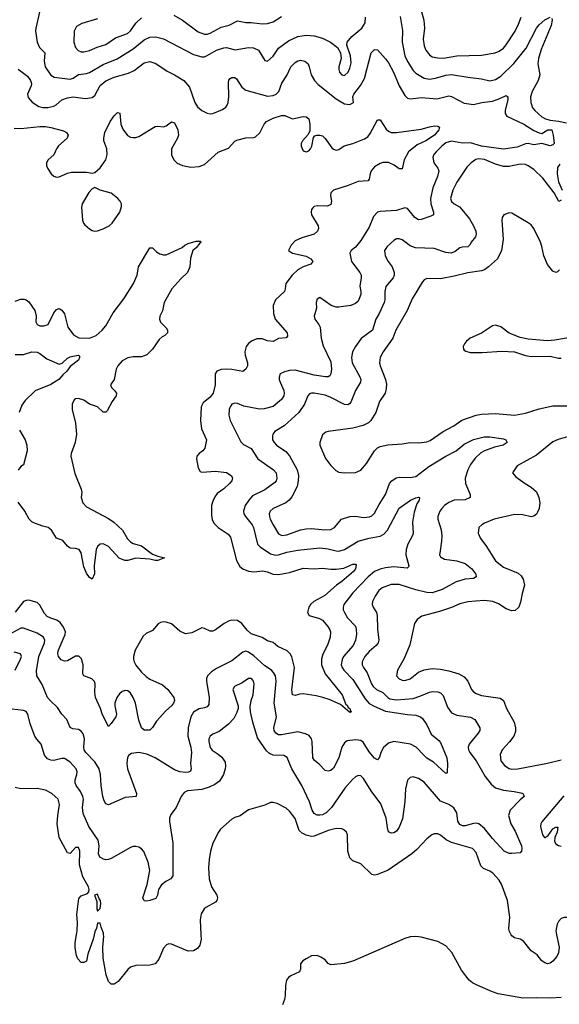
# Model space of a CAD drawing. Header units: inches. Extents: x 1649636 to 1815363, y 506543 to 641975.
# Tile 519 of 656: x 1775502 to 1779436, y 529494 to 536673. Entities that reach past the tile are written whole.
import ezdxf

# ---------------------------------------------------------------- set-up
doc = ezdxf.new("R2010")
doc.units = ezdxf.units.IN
doc.header["$MEASUREMENT"] = 0
doc.layers.add('B7572', color=7, linetype='Continuous')
doc.layers.add('B7573', color=7, linetype='Continuous')

msp = doc.modelspace()

# ---------------------------------------------------------------- linework, layer by layer
at = {"layer": 'B7572', "color": 5}
for points, elevation in [([(1776044.8, 530000), (1776037.6, 529970), (1775999.8, 529860.2), (1775990, 529808), (1775970, 529798), (1775950, 529798), (1775925.2, 529825.2), (1775915.3, 529850), (1775905.6, 529905.6), (1775905.6, 529945.6), (1775915.7, 530000)], 580), ([(1776823.9, 530000), (1776825.6, 529970), (1776814.5, 529925.5), (1776799, 529901), (1776770, 529883.1), (1776730, 529882.2), (1776610, 529933.6), (1776590, 529934), (1776572.3, 529927.7), (1776550, 529902.7), (1776517.3, 529822.7), (1776490.1, 529789.9), (1776450, 529779.8), (1776350, 529776.4), (1776310, 529765.4), (1776290, 529748), (1776220, 529660), (1776190, 529641), (1776170, 529641.1), (1776150, 529660.7), (1776132.5, 529710), (1776109.7, 529830), (1776108, 529910), (1776115.6, 529990), (1776114.4, 530000)], 580), ([(1779450, 529542.7), (1779370, 529538.7), (1779270, 529542), (1779170, 529539.3), (1778990, 529571.1), (1778950, 529584.7), (1778842, 529630), (1778804.5, 529650), (1778779.6, 529670), (1778723, 529743), (1778651.8, 529871.8), (1778610, 529919.6), (1778550, 529951.1), (1778430, 529983.1), (1778390, 529988.3), (1778350, 529985.4), (1778310, 529974), (1777930, 529809.6), (1777870, 529791.3), (1777770, 529780.7), (1777751.3, 529791.3), (1777730, 529818), (1777698.3, 529838.3), (1777670, 529849.4), (1777630, 529846.6), (1777590, 529826.6), (1777567.3, 529810), (1777550.6, 529790), (1777550.7, 529750), (1777542.8, 529730), (1777478.4, 529701.6), (1777461.6, 529690), (1777446.4, 529670), (1777439.3, 529630), (1777438.5, 529558.5), (1777434, 529530), (1777417.3, 529490)], 620), ([(1779417, 530000), (1779435.2, 529910), (1779430.9, 529869.1), (1779418.6, 529841.4), (1779390, 529808.5), (1779370, 529793.8), (1779350, 529789.2), (1779330, 529795.4), (1779310, 529811.9), (1779274.8, 529854.8), (1779230, 529882.9), (1779175, 529955), (1779150, 529968.2), (1779110, 529979.8), (1779090, 529993), (1779086.5, 530000)], 580)]:
    msp.add_lwpolyline(points, dxfattribs=dict(at, elevation=elevation))
at = {"layer": 'B7573', "color": 5}
for points, elevation in [([(1775651.3, 536750), (1775619, 536610), (1775616.9, 536590), (1775628.5, 536508.5), (1775646.5, 536470), (1775685.8, 536430), (1775680.2, 536370), (1775687.5, 536330), (1775728.4, 536268.4), (1775753.3, 536253.3), (1775870, 536240.1), (1775893, 536247), (1775930, 536272.1), (1775990, 536280.8), (1776010, 536288.2), (1776110, 536346.3), (1776213.3, 536386.7), (1776330, 536460.1), (1776410, 536526.7), (1776450, 536545.2), (1776492.1, 536547.9), (1776550, 536534), (1776770, 536419.2), (1776830, 536401.2), (1776850, 536402.9), (1776870, 536411), (1776938, 536450), (1776990, 536467.7), (1777010, 536469.3), (1777074.2, 536454.2), (1777170, 536469.2), (1777206.4, 536466.4), (1777242.4, 536450), (1777290, 536375.5), (1777310, 536370.4), (1777350, 536406.5), (1777390, 536465), (1777461.1, 536518.9), (1777529.9, 536550.1), (1777590, 536560.6), (1777650, 536554.7), (1777710, 536539.2), (1777768.7, 536510), (1777819.6, 536470), (1777840.7, 536430), (1777845.8, 536390), (1777829.2, 536330), (1777828.1, 536310), (1777833.6, 536290), (1777850, 536270.3), (1777870, 536266.8), (1777896.8, 536290), (1777910, 536320.5), (1777918, 536358), (1777914.6, 536410), (1777887, 536487), (1777890.8, 536510), (1777922.7, 536550), (1777996.5, 536610), (1778020.2, 536650), (1778023.4, 536690)], 560), ([(1776070, 536679.8), (1775956, 536644), (1775916.7, 536623.3), (1775900.5, 536590), (1775897.6, 536510), (1775908.4, 536470), (1775928.3, 536448.3), (1775950, 536438.9), (1775970, 536437.8), (1776010, 536447.1), (1776067.1, 536472.9), (1776130, 536492.1), (1776200.5, 536539.5), (1776287.5, 536572.5), (1776310, 536592.1), (1776350, 536646.8), (1776390, 536687)], 580), ([(1776625.7, 536705.7), (1776690, 536669.1), (1776804.2, 536584.2), (1776850, 536566.5), (1776870, 536567.6), (1776890, 536575.5), (1776970, 536618.4), (1777030, 536633.4), (1777090, 536664.9), (1777150, 536651.3), (1777190, 536653.2), (1777270, 536643.2), (1777310, 536644.5), (1777350, 536657.3), (1777410, 536696.9)], 580), ([(1778277, 536697), (1778292.9, 536592.9), (1778290.1, 536510), (1778310.8, 536410), (1778330, 536367.1), (1778370, 536301.8), (1778390, 536282.1), (1778450, 536246.7), (1778490, 536239), (1778533.2, 536246.8), (1778610, 536269.5), (1778650, 536273.9), (1778770, 536253.4), (1778870, 536242.7), (1778930, 536226.5), (1778970, 536236.3), (1779010, 536261.4), (1779105.9, 536354.1), (1779194, 536466), (1779270, 536610.3), (1779290, 536635.3), (1779330, 536671.8), (1779370, 536690.6)], 560), ([(1778427.5, 536750), (1778449.3, 536670), (1778452.7, 536610), (1778444.1, 536530), (1778450, 536482), (1778463.9, 536450), (1778490, 536416), (1778510, 536402.8), (1778550, 536393.8), (1778592.8, 536392.8), (1778688.6, 536408.6), (1778870, 536415.2), (1778968.1, 536431.9), (1778997.9, 536442.1), (1779030, 536465.5), (1779048.8, 536490), (1779114, 536590), (1779139.2, 536640.8), (1779157.1, 536690)], 580), ([(1779381.4, 536681.4), (1779385.5, 536670), (1779376.5, 536630), (1779304.5, 536455.5), (1779285.5, 536390), (1779280.4, 536350), (1779295.6, 536270), (1779281.6, 536230), (1779237.5, 536150), (1779227.3, 536110), (1779227.9, 536070), (1779241.1, 536030), (1779257.7, 536010), (1779310, 535965.4), (1779334.9, 535950), (1779370, 535939.7), (1779430, 535934.1), (1779490, 535920.6)], 560), ([(1775492.2, 536312.2), (1775560.2, 536260.2), (1775581.5, 536230), (1775587.6, 536207.6), (1775585, 536190), (1775560.2, 536130), (1775564.6, 536104.6), (1775592.6, 536072.6), (1775641, 536041), (1775670, 536031.5), (1775706.9, 536033.1), (1775750, 536042.7), (1775767.8, 536052.2), (1775810.6, 536089.4), (1775850, 536103.8), (1775890.2, 536110.2), (1775980.8, 536099.2), (1776030, 536104.9), (1776050, 536120.5), (1776090, 536192.2), (1776130, 536226.7), (1776190, 536253.2), (1776296.7, 536283.3), (1776336.5, 536303.5), (1776410, 536357.6), (1776450, 536366.9), (1776494.5, 536354.5), (1776576.4, 536296.4), (1776630, 536271.6), (1776698, 536230), (1776740.5, 536180.5), (1776779.8, 536070), (1776798.3, 536038.3), (1776830, 536010.2), (1776870, 535991.5), (1776890, 535986.3), (1776910, 535988.9), (1776981.4, 536018.6), (1777004, 536036), (1777014, 536050), (1777022, 536070), (1777027.6, 536110), (1777025.7, 536214.3), (1777028.2, 536231.8), (1777037.2, 536242.8), (1777050, 536250.3), (1777070, 536250.3), (1777081.8, 536241.8), (1777121.9, 536181.9), (1777150, 536159.3), (1777310, 536116.2), (1777350, 536119.7), (1777371.3, 536130), (1777390.9, 536150), (1777414.5, 536210), (1777450, 536266), (1777478.7, 536330), (1777510, 536360.2), (1777530, 536373.4), (1777550, 536378.6), (1777580.5, 536370), (1777604.2, 536350), (1777613.6, 536330), (1777626.2, 536270), (1777651.7, 536230), (1777679.5, 536199.5), (1777810, 536094.9), (1777870, 536058.4), (1777910, 536053.4), (1777936, 536070), (1777931.6, 536110), (1777938, 536130), (1777987.8, 536192.2), (1778015.8, 536244.2), (1778065.1, 536430), (1778090, 536455.5), (1778110, 536453.4), (1778170, 536388), (1778190, 536359.3), (1778227.9, 536290), (1778269.4, 536189.4), (1778310, 536120.4), (1778330, 536099.5), (1778350, 536094.6), (1778435, 536105), (1778543.4, 536096.6), (1778630, 536117.5), (1778650, 536112.9), (1778743.9, 536063.9), (1778810, 536055.6), (1778870.6, 536069.4), (1778950, 536078.5), (1779002.8, 536097.2), (1779050, 536120.5), (1779062, 536110), (1779061.3, 536090), (1779040.5, 536010), (1779040.7, 535990), (1779054.8, 535970), (1779178, 535910), (1779250, 535864.9), (1779290, 535848.2), (1779310, 535843), (1779353.2, 535870), (1779382, 535870), (1779392.7, 535830), (1779399.1, 535770), (1779390, 535760.9), (1779370, 535753.3), (1779310, 535771.1), (1779250, 535760.9), (1779210, 535769.8), (1779190, 535766.9), (1779130, 535744.1), (1779030, 535728.2), (1778869.9, 535749.9), (1778790, 535774.2), (1778730, 535772.1), (1778650, 535787.1), (1778610, 535774), (1778579.7, 535750), (1778537.6, 535710), (1778522.4, 535690), (1778514.9, 535670), (1778520.9, 535630), (1778551, 535591), (1778556.9, 535570), (1778549.4, 535530), (1778513.9, 535446.1), (1778497.7, 535370), (1778499.8, 535330), (1778519.6, 535270), (1778518.4, 535250), (1778500.9, 535239.1), (1778430, 535215.4), (1778410, 535213.7), (1778383.1, 535230), (1778330, 535296.2), (1778310, 535301.3), (1778250, 535281.7), (1778130, 535275.1), (1778110, 535269.6), (1778082.2, 535237.8), (1778050, 535160.9), (1777990, 535063), (1777950, 535014.7), (1777919.1, 534990), (1777908, 534970), (1777921.3, 534910), (1777982, 534830), (1777991.7, 534810), (1777992.8, 534790), (1777982.2, 534730), (1777990.2, 534690), (1777989.1, 534670), (1777970, 534620.7), (1777950, 534604.2), (1777916, 534590), (1777830, 534576), (1777810, 534577.2), (1777772.3, 534590), (1777690, 534646.6), (1777670, 534634), (1777664.2, 534610), (1777665.7, 534570), (1777648.7, 534510), (1777654.9, 534490), (1777683.8, 534450), (1777692.7, 534430), (1777699.5, 534350), (1777714.9, 534294.9), (1777770, 534178.8), (1777776.2, 534123.8), (1777770.3, 534089.7), (1777762.8, 534077.2), (1777750.2, 534069.8), (1777731.4, 534068.6), (1777650, 534079.9), (1777510, 534117), (1777470, 534115.3), (1777434, 534106), (1777402.4, 534090), (1777393.5, 534066.5), (1777393.4, 534050), (1777400.3, 534030), (1777427.6, 533970), (1777431.3, 533950), (1777427.1, 533930), (1777410, 533904.5), (1777350, 533853.1), (1777284.2, 533835.8), (1777250, 533833.8), (1777135.4, 533855.4), (1777090, 533875.3), (1777070, 533877.7), (1777050, 533869.6), (1777036.5, 533850), (1777030.2, 533829.8), (1777027.2, 533790), (1777037.5, 533750), (1777114.8, 533594.8), (1777135, 533575), (1777190, 533545.3), (1777239, 533470), (1777351.7, 533390), (1777371.2, 533370), (1777376.3, 533330), (1777371.1, 533310), (1777361.8, 533298.2), (1777290, 533245.2), (1777199.4, 533200.6), (1777172.3, 533170), (1777146.5, 533130), (1777133.6, 533090), (1777136.9, 533070), (1777148, 533050), (1777196.6, 532990), (1777207.6, 532970), (1777236.5, 532850), (1777254.6, 532830), (1777330, 532777.9), (1777370, 532767.8), (1777389, 532770), (1777450, 532789.5), (1777530, 532804.4), (1777690, 532821.5), (1777750, 532815.4), (1777810, 532799.5), (1777830, 532798.7), (1777870, 532810.1), (1777970, 532871.7), (1778050, 532893.5), (1778130, 532907.9), (1778157.5, 532922.5), (1778184.3, 532950), (1778270, 533110.2), (1778352, 533170), (1778390, 533186.4), (1778410, 533192.2), (1778418, 533190), (1778415.8, 533170), (1778397.6, 533142.4), (1778377.1, 533082.9), (1778365.1, 533010), (1778371.1, 532930), (1778367.1, 532912.9), (1778331.1, 532850), (1778319.8, 532810), (1778317.5, 532770), (1778339.1, 532690), (1778337.3, 532682.7), (1778327.3, 532672.7), (1778230, 532682.7), (1778170, 532676.7), (1778130, 532667.5), (1778090.1, 532649.9), (1778042, 532610), (1777930, 532494.5), (1777865.3, 532410), (1777860.1, 532390), (1777861.7, 532370), (1777869.5, 532350), (1777891.4, 532311.4), (1777949.3, 532250), (1777955.3, 532230), (1777958.3, 532190), (1777950.9, 532150), (1777933.4, 532110), (1777864.2, 532030), (1777853, 532007), (1777847, 531970), (1777852.6, 531950), (1777865.1, 531930), (1777930, 531861.6), (1778020.2, 531720.2), (1778050, 531688.4), (1778087, 531667), (1778170, 531631.4), (1778330, 531606.3), (1778390, 531603), (1778424.4, 531590), (1778438.1, 531578.1), (1778471.2, 531531.2), (1778503.2, 531463.2), (1778557.8, 531417.8), (1778570, 531402), (1778615.4, 531290), (1778621.5, 531250), (1778618, 531182), (1778610, 531177.2), (1778519.9, 531259.9), (1778470, 531289.8), (1778450, 531307.2), (1778392.7, 531370), (1778351.7, 531391.7), (1778230.2, 531409.8), (1778190, 531398.2), (1778153.7, 531366.3), (1778135.2, 531330), (1778125.1, 531294.9), (1778110, 531276.2), (1778090, 531288), (1778050, 531333.7), (1778005.7, 531405.7), (1777990, 531416.4), (1777950, 531423.5), (1777890, 531415.6), (1777870, 531401.1), (1777850.2, 531370), (1777829, 531290), (1777790, 531215.1), (1777770, 531199.7), (1777750, 531193.3), (1777730, 531199.6), (1777685.7, 531245.7), (1777652.2, 531272.2), (1777640.5, 531290), (1777634.8, 531410), (1777629.7, 531430), (1777613.3, 531453.3), (1777585.8, 531465.8), (1777530, 531481.2), (1777410, 531458.2), (1777390, 531459.3), (1777368.9, 531470), (1777357.7, 531490), (1777356, 531510), (1777373.6, 531590), (1777356.7, 531690), (1777371.6, 531850), (1777366.1, 531890), (1777353.8, 531913.8), (1777338, 531930), (1777290, 531962), (1777210, 532034.7), (1777170, 532062.6), (1777150, 532068.1), (1777130, 532062), (1777050, 531998), (1776936.8, 531943.2), (1776901, 531919), (1776872.1, 531890), (1776865, 531870), (1776864.6, 531850), (1776884.8, 531730), (1776880.4, 531679.6), (1776870, 531664), (1776850, 531655.3), (1776810, 531648.8), (1776770, 531624), (1776750.8, 531589.2), (1776730.1, 531510), (1776727.2, 531450), (1776750.1, 531370), (1776755.3, 531330), (1776746.7, 531250), (1776752, 531210), (1776746.4, 531193.6), (1776733.8, 531186.2), (1776710, 531183.2), (1776669.9, 531189.9), (1776630, 531203.4), (1776489.7, 531290), (1776430, 531318.6), (1776370, 531328.9), (1776316.5, 531323.5), (1776298.7, 531310), (1776287.3, 531292.7), (1776282.2, 531250), (1776289.4, 531210), (1776353.1, 531030), (1776350.6, 531010), (1776270, 531001.5), (1776150, 530949.5), (1776130, 530955.1), (1776117.2, 530977.2), (1776108, 531008), (1776096.1, 531090), (1776090.7, 531170), (1776081, 531210), (1776050, 531263.1), (1775984.2, 531330), (1775972.9, 531350), (1775969.8, 531370), (1775975.8, 531430), (1775965.7, 531465.7), (1775950, 531486.3), (1775930, 531498.5), (1775890, 531503.1), (1775870, 531512.3), (1775845.6, 531570), (1775809.6, 531610), (1775779, 531659), (1775725.7, 531705.7), (1775705.5, 531730), (1775666.2, 531826.2), (1775628.1, 531888.1), (1775625.9, 531925.9), (1775642.7, 532030), (1775683.4, 532130), (1775685.6, 532150), (1775676.8, 532170), (1775630, 532201), (1775530, 532236.1), (1775510, 532235.5), (1775430, 532193.6)], 540), ([(1775462.8, 535882.8), (1775510, 535878.8), (1775650, 535893.5), (1775690, 535893.4), (1775730, 535887.1), (1775821.4, 535861.4), (1775844, 535850), (1775854.9, 535830), (1775848.4, 535810), (1775786.2, 535753.8), (1775770.3, 535730), (1775751.9, 535688.1), (1775710.4, 535650), (1775697.6, 535630), (1775697.6, 535610), (1775705.3, 535590), (1775731.5, 535550), (1775750, 535531.5), (1775770, 535525.2), (1775790, 535527), (1775850, 535552.9), (1775880, 535560), (1775990, 535562), (1776030, 535553), (1776050, 535559.3), (1776090, 535592.2), (1776129.9, 535650.1), (1776140.8, 535690), (1776138.6, 535730), (1776116.2, 535790), (1776115.4, 535810), (1776123.4, 535850), (1776161.4, 535930), (1776190, 535971.7), (1776214.9, 535994.9), (1776231.5, 535991.5), (1776238.6, 535910), (1776253.9, 535873.9), (1776289.3, 535829.3), (1776310, 535817.4), (1776330, 535812.8), (1776350, 535814), (1776370, 535821.5), (1776490, 535894), (1776510, 535896.5), (1776550, 535891.7), (1776570, 535898.7), (1776610, 535928.4), (1776630, 535921.6), (1776655, 535870), (1776659.7, 535830), (1776653, 535810), (1776610, 535732), (1776610, 535687.3), (1776627.2, 535650), (1776650, 535627.2), (1776690, 535609), (1776750, 535598.3), (1776810, 535601.5), (1776850, 535616.9), (1776950, 535707.2), (1777024.1, 535735.9), (1777070, 535787), (1777084.8, 535795.2), (1777150, 535812.4), (1777210, 535813), (1777221, 535819), (1777253.1, 535846.9), (1777285.1, 535910), (1777302.4, 535930), (1777350, 535955), (1777410, 535975), (1777435.3, 535975.3), (1777490, 535950.4), (1777570, 535966), (1777590, 535963.8), (1777610, 535950.6), (1777617.3, 535910), (1777616.7, 535863.3), (1777604.2, 535835.8), (1777564.9, 535790), (1777555.3, 535770), (1777553.7, 535750), (1777570, 535717.1), (1777590, 535709.1), (1777610, 535717.6), (1777621.3, 535730), (1777632.1, 535750), (1777645.4, 535814.6), (1777653.8, 535826.2), (1777668, 535832), (1777690, 535831.7), (1777710, 535825.3), (1777730, 535806.4), (1777779.1, 535739.1), (1777790, 535729.2), (1777810, 535722.6), (1777830, 535727.5), (1777867.6, 535752.4), (1777930.8, 535769.2), (1778017.1, 535802.9), (1778040.3, 535819.7), (1778058.1, 535841.9), (1778110, 535943), (1778130, 535943.8), (1778173.9, 535873.9), (1778190, 535859.5), (1778211.2, 535851.2), (1778250, 535851.1), (1778430, 535873.5), (1778490, 535892.6), (1778530, 535899.5), (1778550, 535897.6), (1778564, 535890), (1778557.3, 535870), (1778526, 535830), (1778464.2, 535790), (1778399.5, 535760.5), (1778336.2, 535710), (1778305.3, 535650), (1778290, 535585.2), (1778270, 535584.2), (1778232.6, 535612.6), (1778190.9, 535630.9), (1778150, 535631), (1778130, 535623.2), (1778090, 535598.9), (1778063.9, 535570), (1778056.2, 535550), (1778051.1, 535508.9), (1778041.7, 535498.3), (1777970, 535493.3), (1777896.6, 535463.4), (1777790.4, 535430), (1777770.2, 535409.8), (1777767.6, 535390), (1777775.2, 535350), (1777770, 535326.3), (1777747.5, 535312.5), (1777670, 535315.4), (1777648.2, 535310), (1777638.9, 535301.1), (1777630.3, 535289.7), (1777627.2, 535270), (1777630.3, 535250), (1777677.6, 535170), (1777681.6, 535150), (1777673.4, 535130), (1777650, 535109.7), (1777558.9, 535081.1), (1777510, 535059.7), (1777481.7, 535030), (1777462.8, 534990), (1777491.7, 534971.7), (1777590, 534949.1), (1777626, 534930), (1777639.3, 534910), (1777625.5, 534890), (1777570, 534869.9), (1777530, 534849.2), (1777488.1, 534810), (1777441.8, 534750), (1777438.8, 534710), (1777432.4, 534690), (1777366.4, 534630), (1777350.2, 534590), (1777351.8, 534530), (1777364.7, 534490), (1777451.7, 534390), (1777455.8, 534364.2), (1777446, 534354), (1777390, 534347.8), (1777350, 534326), (1777310, 534330.9), (1777270, 534346.3), (1777230, 534346.5), (1777191.3, 534328.7), (1777170, 534312.8), (1777152.8, 534290), (1777144.6, 534250), (1777146.2, 534226.2), (1777163.6, 534170), (1777163.7, 534150), (1777150, 534124.5), (1777130, 534107.8), (1777050, 534121.8), (1777010, 534124), (1776970, 534122.2), (1776940.5, 534110), (1776927.2, 534090), (1776927.6, 534010), (1776911.8, 533950), (1776890, 533921.8), (1776841, 533879), (1776826.5, 533850), (1776821.2, 533750), (1776826.9, 533690), (1776864.2, 533610), (1776851.4, 533548.6), (1776837.8, 533530), (1776809.6, 533510.4), (1776794, 533490), (1776791.3, 533470), (1776804.5, 533404.5), (1776818.8, 533378.8), (1776830, 533372.7), (1776930, 533381.3), (1777010, 533370.4), (1777044, 533350), (1777053.5, 533333.5), (1777048.7, 533310), (1777031.5, 533290), (1776990, 533251.9), (1776942.6, 533217.4), (1776925.1, 533194.9), (1776910, 533162.4), (1776901.4, 533130), (1776900.8, 533060.8), (1776906.2, 533026.2), (1776919.5, 532999.5), (1776950, 532971.3), (1777022.3, 532922.3), (1777040.3, 532900.3), (1777083.5, 532730), (1777107, 532687), (1777128.8, 532668.8), (1777170, 532651.5), (1777210, 532646.6), (1777273.8, 532653.8), (1777307.2, 532647.2), (1777350, 532631.1), (1777388.4, 532628.4), (1777470, 532641.7), (1777570, 532673), (1777650, 532669.3), (1777710, 532673.8), (1777770, 532665.9), (1777810, 532666), (1777865.6, 532674.4), (1777930, 532703.1), (1777950, 532704), (1777956.2, 532696.2), (1777950.2, 532670), (1777934.7, 532650), (1777850, 532576.2), (1777812.9, 532550), (1777725.8, 532474.2), (1777647.8, 532430), (1777623.2, 532410), (1777611.4, 532390), (1777601.3, 532350), (1777613.4, 532330), (1777688.1, 532308.1), (1777710, 532293.7), (1777749.2, 532249.2), (1777763.4, 532223.4), (1777769.1, 532209.1), (1777766.9, 532170), (1777746.9, 532113.1), (1777712.9, 532047.1), (1777702.7, 532010), (1777701.6, 531970), (1777730, 531902.3), (1777853.1, 531750), (1777880.8, 531680.8), (1777890, 531674.4), (1777897.6, 531657.6), (1777910.3, 531650), (1777914.2, 531634.2), (1777921, 531630), (1777916.8, 531623.2), (1777910, 531622.7), (1777840.6, 531680.6), (1777757.3, 531717.3), (1777711.3, 531731.3), (1777663.7, 531743.7), (1777570, 531756.5), (1777543.9, 531756.1), (1777510, 531744.7), (1777490, 531749.6), (1777487, 531787), (1777504.9, 531950), (1777487.1, 532027.1), (1777474.9, 532050), (1777452.7, 532070), (1777383.7, 532103.7), (1777350, 532132.5), (1777310, 532145.3), (1777269.2, 532169.2), (1777190, 532196.2), (1777161.2, 532221.2), (1777121.4, 532270), (1777090, 532291.4), (1777050, 532294.4), (1777030, 532288.9), (1776992.2, 532270), (1776930, 532224.5), (1776910, 532215.1), (1776890, 532214.5), (1776850, 532235.1), (1776830, 532238), (1776758, 532202), (1776710, 532194.7), (1776670, 532215.1), (1776610, 532267.6), (1776570, 532280.8), (1776550, 532282.2), (1776530, 532278.9), (1776512.1, 532267.9), (1776470, 532219.7), (1776423.2, 532196.8), (1776402, 532178), (1776344.1, 532075.9), (1776331.9, 532030), (1776331, 532010), (1776336.4, 531990), (1776350, 531967.2), (1776390, 531916.6), (1776423.3, 531883.3), (1776450, 531864), (1776543.1, 531823.1), (1776583.1, 531790), (1776626.7, 531730), (1776630.3, 531710), (1776623.6, 531690), (1776610, 531669.7), (1776566.8, 531633.2), (1776500.4, 531559.6), (1776470, 531513.2), (1776450, 531492.7), (1776410, 531492), (1776389.8, 531509.8), (1776370, 531565.2), (1776345.8, 531690), (1776329.8, 531730), (1776310, 531761.5), (1776290, 531778.8), (1776270, 531782.5), (1776250, 531775.6), (1776230, 531758.5), (1776210.2, 531730), (1776196.2, 531690), (1776195.8, 531670), (1776207.4, 531610), (1776202.6, 531590), (1776170, 531540.7), (1776150, 531519.3), (1776105.6, 531605.6), (1776091.4, 531650), (1776055.3, 531730), (1776049.7, 531770), (1776052, 531830), (1776047.5, 531847.5), (1776027.9, 531867.9), (1775970, 531889.6), (1775963.3, 531903.3), (1775966.2, 531970), (1775952.4, 532012.4), (1775932.2, 532032.2), (1775910, 532032.9), (1775850, 531999.2), (1775830, 531996.4), (1775805.8, 532005.8), (1775785.3, 532030), (1775781.2, 532050), (1775783.2, 532070), (1775832.8, 532190), (1775835, 532210), (1775822.6, 532242.6), (1775797.3, 532277.3), (1775774.1, 532294.1), (1775728.6, 532308.6), (1775702.7, 532322.7), (1775683.6, 532343.6), (1775650, 532403), (1775630, 532423.1), (1775570, 532440.3), (1775550, 532439.3), (1775528.8, 532431.2), (1775470, 532351.9)], 520), ([(1779450, 535356), (1779432, 535348), (1779399.3, 535410), (1779316.3, 535516.3), (1779250, 535580.2), (1779210, 535607.4), (1779190, 535616.2), (1779150, 535619.5), (1779070, 535602.4), (1779030, 535603.4), (1778970, 535619.9), (1778890, 535653.1), (1778850, 535659.3), (1778826.7, 535653.3), (1778793.4, 535630), (1778762.5, 535597.5), (1778690, 535488.5), (1778659.1, 535430), (1778642.3, 535370), (1778650, 535348.1), (1778670, 535330.2), (1778708.3, 535308.3), (1778725, 535290), (1778780.6, 535220.6), (1778810.2, 535170), (1778827.2, 535130), (1778831, 535109), (1778826.3, 535090), (1778794.9, 535050), (1778787, 535033), (1778770, 535016.9), (1778730, 535014.5), (1778710, 535008.4), (1778677.2, 534982.8), (1778648.3, 534971.7), (1778610, 534975), (1778524.8, 535004.8), (1778388.5, 535008.5), (1778350, 535024.6), (1778290, 535068.9), (1778270, 535075.8), (1778250, 535074), (1778230, 535062), (1778180.7, 535019.3), (1778162.8, 534990), (1778166.9, 534950), (1778187.9, 534910), (1778218.5, 534870), (1778231.6, 534830), (1778232.9, 534810), (1778226, 534790), (1778172.8, 534727.2), (1778163.9, 534690), (1778163.6, 534630), (1778158.5, 534610), (1778124.2, 534530), (1778099.3, 534490), (1778073.4, 534410), (1777992.3, 534347.7), (1777949.5, 534290.5), (1777929.3, 534250), (1777921.7, 534210), (1777925.9, 534170), (1777982.9, 534070), (1777989.3, 534050), (1777986.2, 534030), (1777951, 533970), (1777916.4, 533883.6), (1777907.7, 533872.3), (1777894.4, 533865.6), (1777870, 533866.5), (1777770, 533919.1), (1777730, 533935), (1777650, 533948.9), (1777630.2, 533949.8), (1777614.9, 533945.1), (1777602.8, 533930), (1777579.2, 533870), (1777537.8, 533810), (1777430, 533710.9), (1777362.4, 533670), (1777347.2, 533650), (1777344.2, 533635.8), (1777346.5, 533610), (1777356.5, 533590), (1777375.3, 533570), (1777443.4, 533523.4), (1777470, 533491.8), (1777525, 533390), (1777535, 533350), (1777533.5, 533310), (1777525.5, 533270), (1777485.8, 533194.2), (1777466.7, 533170), (1777442.6, 533150), (1777350, 533109.7), (1777329.4, 533090.6), (1777322, 533070), (1777322.4, 533050), (1777328.9, 533031.1), (1777351.2, 532990), (1777390, 532924.9), (1777412.4, 532912.4), (1777450, 532917.7), (1777550, 532952.5), (1777590, 532960.6), (1777630, 532962.7), (1777727.7, 532952.3), (1777770, 532955.6), (1777797.6, 532970), (1777848.6, 533031.4), (1777910, 533050.2), (1777950, 533053.2), (1778010, 533042.4), (1778052.4, 533047.6), (1778070, 533056), (1778090, 533073.7), (1778122.9, 533137.1), (1778170, 533211.8), (1778199.3, 533290), (1778215.4, 533310), (1778247.6, 533332.4), (1778270, 533338.2), (1778350, 533333.8), (1778390, 533342.9), (1778484.7, 533415.3), (1778610, 533491), (1778683.5, 533530), (1778742.3, 533577.7), (1778810, 533612.7), (1778889.2, 533630.8), (1778930, 533631.8), (1779030, 533616.2), (1779045.5, 533610), (1779054.9, 533594.9), (1779057.1, 533590), (1779027.3, 533570), (1778963.1, 533556.9), (1778890.4, 533530), (1778864.9, 533515.1), (1778823.3, 533476.7), (1778789.6, 533430.4), (1778768.5, 533391.5), (1778749.3, 533330), (1778751.9, 533290), (1778787.6, 533210), (1778786.7, 533190), (1778750, 533173.3), (1778670, 533169.8), (1778630, 533151.8), (1778599, 533130), (1778579.6, 533110), (1778565.5, 533090), (1778550.3, 533050), (1778551.6, 533030), (1778573.9, 532953.9), (1778579.1, 532910), (1778577.8, 532870), (1778564.4, 532784.4), (1778563.8, 532770), (1778570, 532756), (1778599.5, 532739.5), (1778690, 532726.4), (1778750, 532708.1), (1778799, 532670), (1778827.2, 532630), (1778830.2, 532609.8), (1778810, 532597.7), (1778750, 532594.6), (1778685.3, 532574.7), (1778581.9, 532518.1), (1778510, 532493.2), (1778470, 532496), (1778390, 532516.4), (1778270, 532555.7), (1778210, 532554.7), (1778144, 532530), (1778121.3, 532510), (1778093.8, 532470), (1778074.3, 532430), (1778071.8, 532410), (1778078.7, 532390), (1778103.7, 532350), (1778109.1, 532329.1), (1778111.3, 532230), (1778121.5, 532150), (1778115.4, 532130), (1778100.7, 532110), (1778050, 532066.2), (1778017.6, 532030), (1777999.2, 531990), (1777999.7, 531970), (1778008.1, 531950), (1778036.6, 531910), (1778067.4, 531830), (1778080.2, 531810), (1778104.4, 531790), (1778150, 531768.5), (1778186, 531730), (1778201.1, 531721.1), (1778250, 531714.3), (1778370, 531724.4), (1778420.5, 531739.5), (1778490, 531769.4), (1778514.8, 531774.8), (1778550, 531772.9), (1778570, 531764.4), (1778590, 531744.9), (1778620.8, 531660.8), (1778650, 531619.6), (1778690, 531601.2), (1778788.6, 531588.6), (1778819.6, 531570), (1778856.9, 531510), (1778856, 531490), (1778844.9, 531470), (1778778.5, 531390), (1778772.6, 531370), (1778773.6, 531350), (1778783.9, 531330), (1778830.1, 531270.1), (1778895.2, 531155.2), (1778939.6, 531099.6), (1778971.8, 531071.8), (1779030, 531055.2), (1779106.6, 531046.6), (1779155.3, 531035.3), (1779170.8, 531030), (1779177.6, 531017.6), (1779179.3, 531010), (1779150, 530986), (1779079.1, 530910), (1779065.8, 530870), (1779082.8, 530810), (1779115.3, 530755.3), (1779159.8, 530650), (1779163.9, 530630), (1779160.9, 530610), (1779150, 530599.1), (1779090, 530592.4), (1779070, 530594), (1779034.5, 530610), (1778950, 530701.8), (1778890, 530776.5), (1778850, 530808.9), (1778830, 530814.6), (1778810, 530812.3), (1778750, 530794.1), (1778730, 530794.8), (1778710, 530803.9), (1778697.7, 530830), (1778688.3, 530890), (1778666.2, 530926.2), (1778630, 530949.8), (1778570, 530975), (1778450, 531112.8), (1778410, 531141.3), (1778370, 531151.5), (1778350, 531147), (1778330, 531129), (1778314.3, 531065.7), (1778309.2, 530970), (1778293.8, 530846.2), (1778270, 530785.6), (1778250, 530757.6), (1778230, 530744.2), (1778210, 530740.7), (1778191.5, 530751.5), (1778182.8, 530782.8), (1778174.6, 530850), (1778135, 530955), (1778065.3, 531050), (1778010, 531141.1), (1777990, 531159.1), (1777970, 531161.5), (1777950, 531151.9), (1777927.5, 531132.5), (1777873.5, 531070), (1777774.3, 530930), (1777735.6, 530890), (1777710, 530876.3), (1777690, 530872), (1777670, 530873.5), (1777650, 530884.2), (1777635.7, 530910), (1777616.3, 530970), (1777559.2, 531090), (1777486.5, 531210), (1777452.6, 531292.6), (1777427.4, 531307.4), (1777350, 531311), (1777322.8, 531322.8), (1777302.6, 531342.6), (1777235.7, 531435.7), (1777202, 531550), (1777185.6, 531625.6), (1777182.7, 531662.7), (1777189.4, 531710), (1777205.1, 531750), (1777211.1, 531831.1), (1777207, 531850), (1777192.7, 531870), (1777170, 531869.5), (1777123, 531837), (1777067.3, 531810), (1777056.3, 531790), (1777094.8, 531670), (1777094.8, 531650), (1777084.1, 531615.9), (1777062.6, 531577.4), (1777024, 531536), (1776957.7, 531482.3), (1776910, 531464.5), (1776890.7, 531450), (1776882, 531430), (1776880.3, 531410), (1776890, 531365.5), (1776905.8, 531345.8), (1776950, 531318.3), (1776975.8, 531295.8), (1776999.2, 531259.2), (1777003.7, 531230), (1777001.4, 531210), (1776988.2, 531170), (1776958, 531122), (1776923.9, 531096.1), (1776883.1, 531076.9), (1776830, 531060.2), (1776726, 531050), (1776702, 531038), (1776679.3, 531010), (1776643.1, 530930), (1776603.2, 530876.8), (1776594, 530850), (1776594.3, 530825.7), (1776618.5, 530670), (1776618.5, 530430), (1776604.9, 530410), (1776568.2, 530390), (1776535.5, 530364.5), (1776514.9, 530330), (1776508, 530290), (1776495.6, 530264.4), (1776452, 530250), (1776430, 530246.3), (1776410, 530249.5), (1776399.6, 530270), (1776432.4, 530367.6), (1776450.9, 530470), (1776439.7, 530530), (1776407.4, 530607.4), (1776390, 530627.3), (1776370, 530638.7), (1776350, 530645.6), (1776330, 530643.6), (1776310, 530637.6), (1776170, 530556.4), (1776150.8, 530550), (1776130, 530548.3), (1776112.5, 530552.5), (1776086.8, 530566.8), (1776077.7, 530590), (1776082.3, 530650), (1776073.6, 530690), (1776007.2, 530790), (1775965.9, 530885.9), (1775960.4, 530930), (1775966.4, 530990), (1775963.2, 531010), (1775945.3, 531045.3), (1775913.8, 531090), (1775906.2, 531110), (1775906, 531130), (1775918.8, 531170), (1775920.3, 531190), (1775914, 531210), (1775870, 531259.8), (1775830, 531286.4), (1775810, 531286.2), (1775750, 531272.8), (1775730, 531273.3), (1775704.1, 531284.1), (1775683.9, 531310), (1775659.7, 531390), (1775626.7, 531426.7), (1775613.3, 531450), (1775577.8, 531537.8), (1775562, 531610), (1775550, 531629.5), (1775530, 531636.4), (1775446.4, 531646.4)], 560), ([(1779440.3, 535619.7), (1779423.9, 535596.1), (1779419.8, 535550), (1779431.7, 535490), (1779456.6, 535430)], 560), ([(1779437.8, 534850), (1779424.4, 534835.6), (1779410, 534829.8), (1779390, 534838.3), (1779350, 534887.6), (1779324.6, 534950), (1779310, 535019.3), (1779298.5, 535050), (1779250, 535149.3), (1779230, 535176), (1779210, 535192.7), (1779090, 535262), (1779070, 535263.7), (1779031, 535250), (1779020.5, 535230), (1779016.4, 535210), (1779026.5, 535070), (1779016.1, 534990), (1778985.8, 534930), (1778920.2, 534870), (1778890, 534849), (1778870, 534841.7), (1778770, 534828.1), (1778670, 534801.8), (1778570, 534782.7), (1778470, 534784.7), (1778450, 534776.2), (1778438.6, 534761.4), (1778362.9, 534637.1), (1778327.1, 534552.9), (1778245, 534410), (1778221.8, 534350), (1778151.4, 534250), (1778130.2, 534210), (1778125, 534170), (1778129.2, 534150), (1778170.2, 534050), (1778176.1, 534016.1), (1778175, 533985), (1778165.8, 533950), (1778125.5, 533890), (1778098.3, 533810), (1778063.1, 533750), (1778046.1, 533733.9), (1778006, 533714), (1777930, 533695.8), (1777750, 533671.2), (1777734.7, 533665.3), (1777710, 533645.2), (1777690.4, 533590), (1777690.4, 533570), (1777732.8, 533472.8), (1777770, 533422.8), (1777806.6, 533386.6), (1777830, 533374), (1777868.1, 533368.1), (1777950, 533370.7), (1777990, 533387.7), (1778030, 533437.3), (1778089.7, 533530.3), (1778109.7, 533550.3), (1778130, 533561.6), (1778185.7, 533574.3), (1778290, 533579.6), (1778350, 533590.2), (1778410, 533588.2), (1778470, 533595.6), (1778494.3, 533605.7), (1778590, 533671), (1778668, 533712), (1778726.4, 533753.6), (1778830, 533790.2), (1778870, 533797.4), (1778970, 533801.2), (1779110, 533790.2), (1779190, 533804.5), (1779290, 533836.5), (1779390, 533857.3), (1779510, 533857.7)], 580), ([(1775470, 534620.2), (1775510, 534635.5), (1775535.1, 534635.1), (1775550.6, 534630), (1775570, 534614.9), (1775612.1, 534552.1), (1775621.5, 534510), (1775619.5, 534470), (1775628.5, 534450), (1775650, 534441.1), (1775678.6, 534441.4), (1775710, 534450.6), (1775750, 534536.3), (1775770, 534559.1), (1775790, 534567.3), (1775810, 534554.8), (1775828.7, 534528.7), (1775853.6, 534430), (1775894.1, 534374.1), (1775933.1, 534353.1), (1776010, 534351.3), (1776058.9, 534370), (1776104, 534410), (1776130, 534439.7), (1776184, 534536), (1776261.8, 534638.2), (1776332.9, 534750), (1776358.6, 534810), (1776368.8, 534871.2), (1776450, 535008.2), (1776470, 535008.4), (1776500.1, 534980.1), (1776524.9, 534964.9), (1776550, 534957.8), (1776570, 534957.7), (1776687.2, 535012.8), (1776707.1, 535030), (1776730, 535040.2), (1776790, 535058.4), (1776818, 535058), (1776824.7, 535050), (1776815.5, 535044.5), (1776790, 535008.7), (1776764.7, 534990), (1776747.1, 534932.9), (1776741.6, 534870), (1776725.3, 534830), (1776675.9, 534784.1), (1776612.2, 534710), (1776556.5, 534610), (1776542.2, 534550), (1776523.6, 534510), (1776521.5, 534490), (1776530, 534468.5), (1776570, 534426.8), (1776579.3, 534410), (1776580.5, 534390), (1776560.7, 534370), (1776540.2, 534359.8), (1776518.6, 534341.4), (1776470, 534271.8), (1776430, 534229.6), (1776390, 534213.5), (1776330, 534215.7), (1776290, 534207.1), (1776250, 534185.8), (1776217.7, 534150), (1776205.9, 534125.9), (1776191.6, 534048.4), (1776164, 534010), (1776170.8, 533990), (1776194, 533970), (1776208.2, 533950), (1776206, 533930), (1776177.1, 533890), (1776139.3, 533820.7), (1776130, 533812), (1776110, 533812), (1776069.1, 533849.1), (1776010, 533869.8), (1775970, 533897.8), (1775930, 533912), (1775910, 533909.6), (1775898.6, 533901.4), (1775884.9, 533870), (1775885.3, 533830), (1775909.2, 533730), (1775917.4, 533650), (1775906, 533590), (1775877.1, 533510), (1775875.8, 533490), (1775904.8, 533364.8), (1775950.3, 533249.7), (1775955.6, 533224.4), (1775950.4, 533189.6), (1775962.8, 533150), (1775990, 533120.8), (1776150, 533036.1), (1776188.7, 533010), (1776250.9, 532950), (1776288.8, 532888.8), (1776310, 532864.7), (1776330, 532852.7), (1776390, 532836.5), (1776470, 532775), (1776510, 532760.4), (1776558, 532750), (1776510, 532729.7), (1776490, 532728.6), (1776450, 532739.2), (1776350, 532746.6), (1776291.1, 532728.9), (1776268.8, 532728.8), (1776227.8, 532747.8), (1776150, 532831.7), (1776110, 532851.4), (1776090, 532848.7), (1776070, 532831.1), (1776060.6, 532810), (1776044.2, 532690), (1776047.2, 532632.8), (1776030, 532593.2), (1776010, 532606.6), (1775990, 532638), (1775970, 532683.7), (1775950, 532786), (1775935.4, 532810), (1775910, 532817.6), (1775870, 532819.7), (1775850, 532834.3), (1775815.9, 532875.9), (1775770, 532891.8), (1775733.3, 532950), (1775710, 532969.7), (1775670, 532979.3), (1775610, 533002.3), (1775590, 533012.5), (1775572.2, 533032.2), (1775538.6, 533090), (1775490, 533154.9)], 480), ([(1779530, 534358.7), (1779403.9, 534336.1), (1779350, 534331.6), (1779210, 534343.7), (1779150, 534355.1), (1779070, 534387.3), (1779010, 534433), (1778970, 534445.1), (1778950, 534440.4), (1778870, 534388.2), (1778786.8, 534350), (1778760.7, 534330), (1778744, 534310), (1778736, 534290), (1778738, 534270), (1778743.5, 534263.5), (1778754.8, 534254.8), (1778786.4, 534246.4), (1778874.5, 534245.5), (1779016.4, 534256.4), (1779110, 534250.6), (1779190, 534223.8), (1779230, 534218), (1779370, 534220.3), (1779430, 534204.6), (1779450, 534205.3)], 620), ([(1775470, 534231.5), (1775530, 534231.3), (1775590, 534250.2), (1775630, 534247.8), (1775650, 534238), (1775699.2, 534199.2), (1775790, 534161.1), (1775811.9, 534168.1), (1775850, 534205), (1775870, 534215.9), (1775890, 534220.3), (1775930, 534226), (1775938.5, 534218.5), (1775939.1, 534210), (1775930.4, 534190), (1775870, 534145.1), (1775845, 534110), (1775816.1, 534083.9), (1775788.7, 534050), (1775730, 534014), (1775614.4, 533965.6), (1775542.6, 533897.4), (1775517.8, 533862.2), (1775497.6, 533810)], 460), ([(1775500.7, 533680.7), (1775542, 533610), (1775553.8, 533570), (1775555.6, 533530), (1775530, 533428), (1775510, 533415.3), (1775490, 533388)], 460), ([(1779530, 533640.5), (1779427.6, 533612.4), (1779390, 533595.8), (1779270, 533496.8), (1779130, 533420.9), (1779094.8, 533370), (1779118.8, 533338.8), (1779186.8, 533290), (1779230, 533265.3), (1779269.3, 533229.3), (1779286, 533190), (1779293.5, 533150), (1779289.2, 533110), (1779278.1, 533081.9), (1779270, 533068.3), (1779250, 533052.4), (1779230, 533048.7), (1779170, 533063.1), (1779110, 533065.7), (1778961, 533030), (1778890, 533002), (1778870.8, 532990), (1778850.7, 532969.3), (1778844.9, 532930), (1778862.4, 532890), (1778899.7, 532839.7), (1778970, 532726.3), (1779030, 532682.4), (1779136.4, 532636.4), (1779157.7, 532617.7), (1779173.8, 532593.8), (1779183.5, 532550), (1779164.4, 532490), (1779153.4, 532426.6), (1779141.6, 532390), (1779113.8, 532366.2), (1779090, 532363), (1779050, 532378), (1778994.1, 532414.1), (1778952.7, 532430), (1778890, 532437.3), (1778825.7, 532434.3), (1778770, 532428.6), (1778710, 532414.8), (1778650, 532388.1), (1778562.6, 532357.4), (1778435.3, 532324.7), (1778400.6, 532299.4), (1778380.9, 532270), (1778345.4, 532114.6), (1778305.4, 532014.6), (1778257.1, 531930), (1778248.5, 531890), (1778270, 531867.2), (1778290, 531856.9), (1778310, 531853.8), (1778350, 531867.2), (1778410, 531914.6), (1778450, 531933.8), (1778510, 531942), (1778570, 531937.8), (1778630, 531925.9), (1778703.3, 531903.3), (1778742.1, 531882.1), (1778769.1, 531850), (1778795.3, 531790), (1778810, 531773.1), (1778830, 531760.2), (1778870, 531745.6), (1779005.4, 531725.4), (1779030.2, 531710.2), (1779051.3, 531650), (1779106.2, 531550), (1779117.1, 531510), (1779116, 531484), (1779104.5, 531450), (1779073, 531407), (1779018.7, 531350), (1779004.1, 531315.9), (1779010.2, 531270), (1779035.8, 531235.8), (1779070, 531212.2), (1779090, 531207.8), (1779134, 531210), (1779350, 531252.3), (1779450, 531277.6)], 580), ([(1775469.1, 531930), (1775508.7, 532010), (1775515.1, 532030), (1775509.3, 532050), (1775461.1, 532061.1)], 560), ([(1775915.7, 530000), (1775921.2, 530030), (1775922.7, 530090), (1775918, 530150), (1775934.2, 530265.8), (1775950, 530284.9), (1775997, 530303), (1776006.6, 530313.4), (1776008.5, 530330), (1776002.9, 530350), (1775962.9, 530422.9), (1775939.1, 530510), (1775939.8, 530610), (1775930, 530637.6), (1775910, 530637.6), (1775870, 530593.2), (1775850, 530599.3), (1775789.9, 530710), (1775775.5, 530810), (1775779.1, 530870), (1775792.1, 530950), (1775781.8, 530990), (1775737.7, 531030), (1775690, 531054.6), (1775630, 531066.3), (1775510, 531065.6), (1775470, 531075.1)], 580), ([(1779470, 531014), (1779310, 530823.7), (1779302.6, 530810), (1779299.6, 530790), (1779313.1, 530730), (1779328.7, 530710), (1779332.7, 530710), (1779355.4, 530724.6), (1779390, 530773.4), (1779410, 530786.4), (1779424.7, 530784.7), (1779419.7, 530750), (1779403.2, 530710), (1779401.6, 530681.6), (1779410, 530663.7), (1779430, 530652), (1779450, 530647.6)], 580), ([(1779086.5, 530000), (1779071.6, 530030), (1779068.2, 530048.2), (1779075.7, 530130), (1779057.5, 530250), (1779015.9, 530370), (1778998, 530398), (1778950.9, 530450), (1778930, 530464.6), (1778884.5, 530484.5), (1778864.7, 530504.7), (1778830, 530602), (1778803.7, 530630), (1778650, 530673), (1778612.3, 530692.3), (1778570, 530726.3), (1778550, 530736.3), (1778523.1, 530736.9), (1778506, 530730), (1778470, 530700.9), (1778398, 530622), (1778362, 530590), (1778189.1, 530470.9), (1778110, 530439.9), (1778090, 530436.8), (1778070, 530440.7), (1777990, 530517.7), (1777930, 530539.3), (1777910, 530561.2), (1777895.6, 530610), (1777892.7, 530730), (1777884, 530750), (1777866.6, 530766.6), (1777850, 530772.7), (1777810, 530775.1), (1777750, 530760.5), (1777650, 530719.3), (1777630, 530717.7), (1777590, 530726.6), (1777560.6, 530740.6), (1777540.6, 530760.6), (1777510, 530849.3), (1777470, 530902), (1777443.9, 530923.9), (1777378.3, 530958.3), (1777350, 530965.1), (1777330, 530964.5), (1777290, 530946.6), (1777170, 530912.7), (1777110, 530869.4), (1777070, 530855.1), (1777050, 530842.7), (1776967.3, 530770), (1776950.7, 530750), (1776910.5, 530670), (1776892.7, 530610), (1776884.4, 530550), (1776878.4, 530490), (1776883.1, 530410), (1776901.3, 530350), (1776939.3, 530290), (1776943.8, 530270), (1776940.5, 530250), (1776930, 530238), (1776859.2, 530200.8), (1776848, 530190), (1776826.4, 530153.6), (1776817.8, 530110), (1776823.9, 530000)], 580), ([(1780000, 530256.3), (1779950, 530251.8), (1779910, 530244), (1779810, 530195.3), (1779670, 530165.3), (1779590, 530131.3), (1779550, 530126.2), (1779472.4, 530127.6), (1779450, 530118.9), (1779430, 530097.6), (1779420.9, 530079.1), (1779411, 530030), (1779417, 530000)], 580), ([(1776114.4, 530000), (1776112.9, 530012.9), (1776095.9, 530055.9), (1776090, 530086), (1776070, 530086), (1776063, 530050), (1776050, 530022), (1776044.8, 530000)], 580)]:
    msp.add_lwpolyline(points, dxfattribs=dict(at, elevation=elevation))
for points, elevation in [([(1776050, 535449.4), (1776030, 535439.5), (1776006.4, 535413.6), (1775957.6, 535330), (1775953.1, 535306.9), (1775961.2, 535210), (1775967.6, 535190), (1775978, 535178), (1776010, 535148.9), (1776030, 535136.9), (1776050, 535130.3), (1776070, 535132.8), (1776110, 535148.1), (1776154.7, 535170), (1776176.8, 535190), (1776231.6, 535270), (1776245, 535310), (1776243.8, 535330), (1776234.6, 535350), (1776217.8, 535370), (1776170, 535407), (1776089.2, 535430)], 520), ([(1776070, 530297.2), (1776046.8, 530290), (1776064.5, 530244.5), (1776065.5, 530190), (1776070, 530172), (1776090, 530192), (1776094.5, 530230), (1776092, 530250), (1776082, 530262)], 580)]:
    msp.add_lwpolyline(points, close=True, dxfattribs=dict(at, elevation=elevation))

doc.saveas('drawing.dxf')
